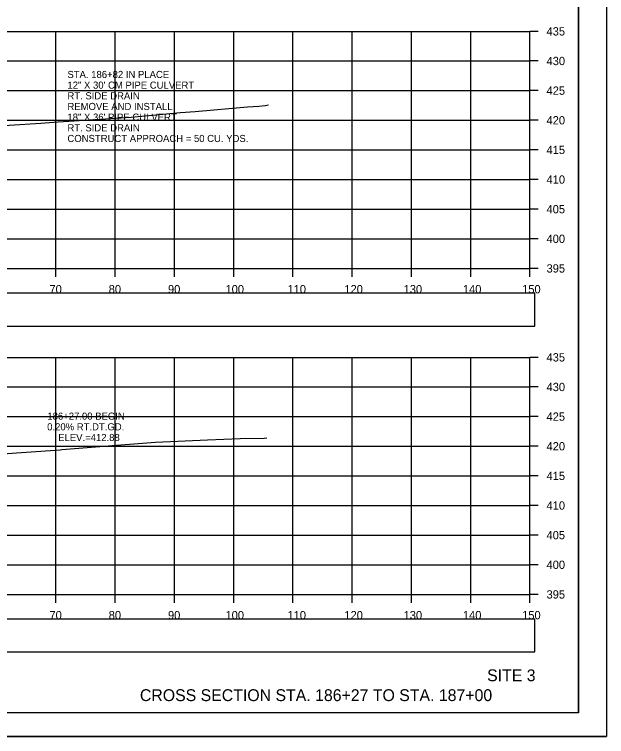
# Model space of a CAD drawing. Extents: x 1376273 to 1384221, y 378927 to 384592.
# Drawn here: x 1379454.1 to 1379554.1, y 379898.5 to 380020.3 of the extents above; entities that cross this region are included whole.
import ezdxf

# ---------------------------------------------------------------- set-up
doc = ezdxf.new("R2010")
doc.units = 0
for name, color, linetype in [('R_Axis', 7, 'Continuous'), ('R_Axis Annot', 7, 'Continuous'), ('R_Border', 7, 'Continuous'), ('R_Draft', 7, 'Continuous'), ('R_Exist Surface', 7, 'Continuous'), ('R_Grid', 7, 'Continuous'), ('R_No Plot', 7, 'Continuous'), ('R_Xsect Elev', 7, 'Continuous')]:
    doc.layers.add(name, color=color, linetype=linetype)

msp = doc.modelspace()

# ---------------------------------------------------------------- linework, layer by layer
at = {"layer": 'R_Axis'}
for p, q in [((1379541.15, 379977.48), (1379541.15, 380017.48)), ((1379542.55, 380017.48), (1379541.15, 380017.48)), ((1379542.55, 380012.48), (1379541.15, 380012.48)), ((1379542.55, 380007.48), (1379541.15, 380007.48)), ((1379542.55, 380002.48), (1379541.15, 380002.48)), ((1379542.55, 379997.48), (1379541.15, 379997.48)), ((1379542.55, 379992.48), (1379541.15, 379992.48)), ((1379542.55, 379987.48), (1379541.15, 379987.48)), ((1379542.55, 379982.48), (1379541.15, 379982.48)), ((1379241.15, 379977.48), (1379541.15, 379977.48)), ((1379461.15, 379976.08), (1379461.15, 379977.48)), ((1379471.15, 379976.08), (1379471.15, 379977.48)), ((1379481.15, 379976.08), (1379481.15, 379977.48)), ((1379491.15, 379976.08), (1379491.15, 379977.48)), ((1379501.15, 379976.08), (1379501.15, 379977.48)), ((1379511.15, 379976.08), (1379511.15, 379977.48)), ((1379521.15, 379976.08), (1379521.15, 379977.48)), ((1379531.15, 379976.08), (1379531.15, 379977.48)), ((1379541.15, 379976.08), (1379541.15, 379977.48)), ((1379542.55, 379977.48), (1379541.15, 379977.48)), ((1379541.15, 379922.48), (1379541.15, 379962.48)), ((1379542.55, 379962.48), (1379541.15, 379962.48)), ((1379542.55, 379957.48), (1379541.15, 379957.48)), ((1379542.55, 379952.48), (1379541.15, 379952.48)), ((1379542.55, 379947.48), (1379541.15, 379947.48)), ((1379542.55, 379942.48), (1379541.15, 379942.48)), ((1379542.55, 379937.48), (1379541.15, 379937.48)), ((1379542.55, 379932.48), (1379541.15, 379932.48)), ((1379542.55, 379927.48), (1379541.15, 379927.48)), ((1379241.15, 379922.48), (1379541.15, 379922.48)), ((1379461.15, 379921.08), (1379461.15, 379922.48)), ((1379471.15, 379921.08), (1379471.15, 379922.48)), ((1379481.15, 379921.08), (1379481.15, 379922.48)), ((1379491.15, 379921.08), (1379491.15, 379922.48)), ((1379501.15, 379921.08), (1379501.15, 379922.48)), ((1379511.15, 379921.08), (1379511.15, 379922.48)), ((1379521.15, 379921.08), (1379521.15, 379922.48)), ((1379531.15, 379921.08), (1379531.15, 379922.48)), ((1379541.15, 379921.08), (1379541.15, 379922.48)), ((1379542.55, 379922.48), (1379541.15, 379922.48))]:
    msp.add_line(p, q, dxfattribs=at)
at = {"layer": 'R_Axis Annot'}
for points in [[(1379240.17, 379967.75), (1379541.97, 379967.75), (1379541.97, 379973.28), (1379240.17, 379973.28)], [(1379240.17, 379912.77), (1379541.97, 379912.77), (1379541.97, 379918.29), (1379240.17, 379918.29)]]:
    msp.add_lwpolyline(points, close=True, dxfattribs=at)
at = {"layer": 'R_Border'}
for q in [(1379549.33, 380107.94), (1379233.15, 379902.48)]:
    msp.add_line((1379549.33, 379902.48), q, dxfattribs=at)
at = {"layer": 'R_Exist Surface'}
for points in [[(1379447.87, 380001.33), (1379458.6, 380002.01), (1379461.51, 380002.21), (1379468.65, 380002.64), (1379473.86, 380003.02), (1379482.2, 380003.79), (1379484.64, 380003.95), (1379493.47, 380004.73), (1379495.42, 380004.88), (1379496.46, 380004.99), (1379497.03, 380005.06)], [(1379440.99, 379945.33), (1379454.47, 379946.35), (1379461.84, 379946.88), (1379462.12, 379946.94), (1379472.09, 379947.71), (1379477.95, 379948.14), (1379486.73, 379948.56), (1379492.25, 379948.77), (1379496.27, 379948.83), (1379496.72, 379948.91)]]:
    msp.add_lwpolyline(points, dxfattribs=at)
at = {"layer": 'R_Grid'}
for p, q in [((1379241.15, 380017.48), (1379541.15, 380017.48)), ((1379461.15, 379977.48), (1379461.15, 380017.48)), ((1379471.15, 379977.48), (1379471.15, 380017.48)), ((1379481.15, 379977.48), (1379481.15, 380017.48)), ((1379491.15, 379977.48), (1379491.15, 380017.48)), ((1379501.15, 379977.48), (1379501.15, 380017.48)), ((1379511.15, 379977.48), (1379511.15, 380017.48)), ((1379521.15, 379977.48), (1379521.15, 380017.48)), ((1379531.15, 379977.48), (1379531.15, 380017.48)), ((1379541.15, 379977.48), (1379541.15, 380017.48)), ((1379241.15, 380012.48), (1379541.15, 380012.48)), ((1379241.15, 380007.48), (1379541.15, 380007.48)), ((1379241.15, 380002.48), (1379541.15, 380002.48)), ((1379241.15, 379997.48), (1379541.15, 379997.48)), ((1379241.15, 379992.48), (1379541.15, 379992.48)), ((1379241.15, 379987.48), (1379541.15, 379987.48)), ((1379241.15, 379982.48), (1379541.15, 379982.48)), ((1379241.15, 379977.48), (1379541.15, 379977.48)), ((1379241.15, 379962.48), (1379541.15, 379962.48)), ((1379461.15, 379922.48), (1379461.15, 379962.48)), ((1379471.15, 379922.48), (1379471.15, 379962.48)), ((1379481.15, 379922.48), (1379481.15, 379962.48)), ((1379491.15, 379922.48), (1379491.15, 379962.48)), ((1379501.15, 379922.48), (1379501.15, 379962.48)), ((1379511.15, 379922.48), (1379511.15, 379962.48)), ((1379521.15, 379922.48), (1379521.15, 379962.48)), ((1379531.15, 379922.48), (1379531.15, 379962.48)), ((1379541.15, 379922.48), (1379541.15, 379962.48)), ((1379241.15, 379957.48), (1379541.15, 379957.48)), ((1379241.15, 379952.48), (1379541.15, 379952.48)), ((1379241.15, 379947.48), (1379541.15, 379947.48)), ((1379241.15, 379942.48), (1379541.15, 379942.48)), ((1379241.15, 379937.48), (1379541.15, 379937.48)), ((1379241.15, 379932.48), (1379541.15, 379932.48)), ((1379241.15, 379927.48), (1379541.15, 379927.48)), ((1379241.15, 379922.48), (1379541.15, 379922.48))]:
    msp.add_line(p, q, dxfattribs=at)
at = {"layer": 'R_No Plot'}
msp.add_line((1379220.75, 379898.5), (1379554.08, 379898.5), dxfattribs=at)
for points in [[(1379220.74, 380111.83), (1379554.08, 380111.83), (1379554.08, 379898.5), (1379220.74, 379898.5)], [(1379467.07, 380107.94), (1379467.07, 380098.06), (1379502.8, 380098.06), (1379502.8, 380095.14), (1379526, 380095.14), (1379526, 380070.81), (1379549.33, 380070.81), (1379549.33, 379902.48), (1379233.15, 379902.48), (1379233.15, 380107.94)]]:
    msp.add_lwpolyline(points, close=True, dxfattribs=at)

# ---------------------------------------------------------------- texts
at = {"layer": 'R_Axis Annot'}
for s, height, p in [('435', 1.4, (1379543.95, 380016.78)), ('430', 1.4, (1379543.95, 380011.78)), ('STA. 186+82 IN PLACE', 1.2, (1379463.09, 380009.61)), ('12" X 30\' CM PIPE CULVERT', 1.2, (1379463.09, 380007.81)), ('425', 1.4, (1379543.95, 380006.78)), ('RT. SIDE DRAIN', 1.2, (1379463.09, 380006.01)), ('REMOVE AND INSTALL', 1.2, (1379463.09, 380004.21)), ('18" X 36\' PIPE CULVERT', 1.2, (1379463.09, 380002.41)), ('420', 1.4, (1379543.95, 380001.78)), ('RT. SIDE DRAIN', 1.2, (1379463.09, 380000.61)), ('CONSTRUCT APPROACH = 50 CU. YDS.', 1.2, (1379463.09, 379998.81)), ('415', 1.4, (1379543.95, 379996.78)), ('410', 1.4, (1379543.95, 379991.78)), ('405', 1.4, (1379543.95, 379986.78)), ('400', 1.4, (1379543.95, 379981.78)), ('395', 1.4, (1379543.95, 379976.78)), ('70', 1.4, (1379460.06, 379973.28)), ('80', 1.4, (1379470.06, 379973.28)), ('90', 1.4, (1379480.06, 379973.28)), ('100', 1.4, (1379489.77, 379973.28)), ('110', 1.4, (1379500.23, 379973.28)), ('120', 1.4, (1379509.83, 379973.28)), ('130', 1.4, (1379519.83, 379973.28)), ('140', 1.4, (1379529.83, 379973.28)), ('150', 1.4, (1379539.83, 379973.28)), ('435', 1.4, (1379543.95, 379961.78)), ('430', 1.4, (1379543.95, 379956.78)), ('425', 1.4, (1379543.95, 379951.78)), ('420', 1.4, (1379543.95, 379946.78)), ('415', 1.4, (1379543.95, 379941.78)), ('410', 1.4, (1379543.95, 379936.78)), ('405', 1.4, (1379543.95, 379931.78)), ('400', 1.4, (1379543.95, 379926.78)), ('395', 1.4, (1379543.95, 379921.78)), ('70', 1.4, (1379460.06, 379918.28)), ('80', 1.4, (1379470.06, 379918.28)), ('90', 1.4, (1379480.06, 379918.28)), ('100', 1.4, (1379489.77, 379918.28)), ('110', 1.4, (1379500.23, 379918.28)), ('120', 1.4, (1379509.83, 379918.28)), ('130', 1.4, (1379519.83, 379918.28)), ('140', 1.4, (1379529.83, 379918.28)), ('150', 1.4, (1379539.83, 379918.28))]:
    msp.add_text(s, height=height, dxfattribs=at).set_placement(p)
at = {"layer": 'R_Draft'}
for s, p in [('SITE 3', (1379533.92, 379907.83)), ('CROSS SECTION STA. 186+27 TO STA. 187+00', (1379475.32, 379904.48))]:
    msp.add_text(s, height=2, dxfattribs=at).set_placement(p)
at = {"layer": 'R_Xsect Elev'}
for s, p in [('186+27.00 BEGIN', (1379459.7, 379951.96)), ('0.20% RT.DT.GD.', (1379459.67, 379950.16)), ('ELEV.=412.88', (1379461.53, 379948.36))]:
    msp.add_text(s, height=1.2, rotation=360, dxfattribs=at).set_placement(p)

doc.saveas('drawing.dxf')
